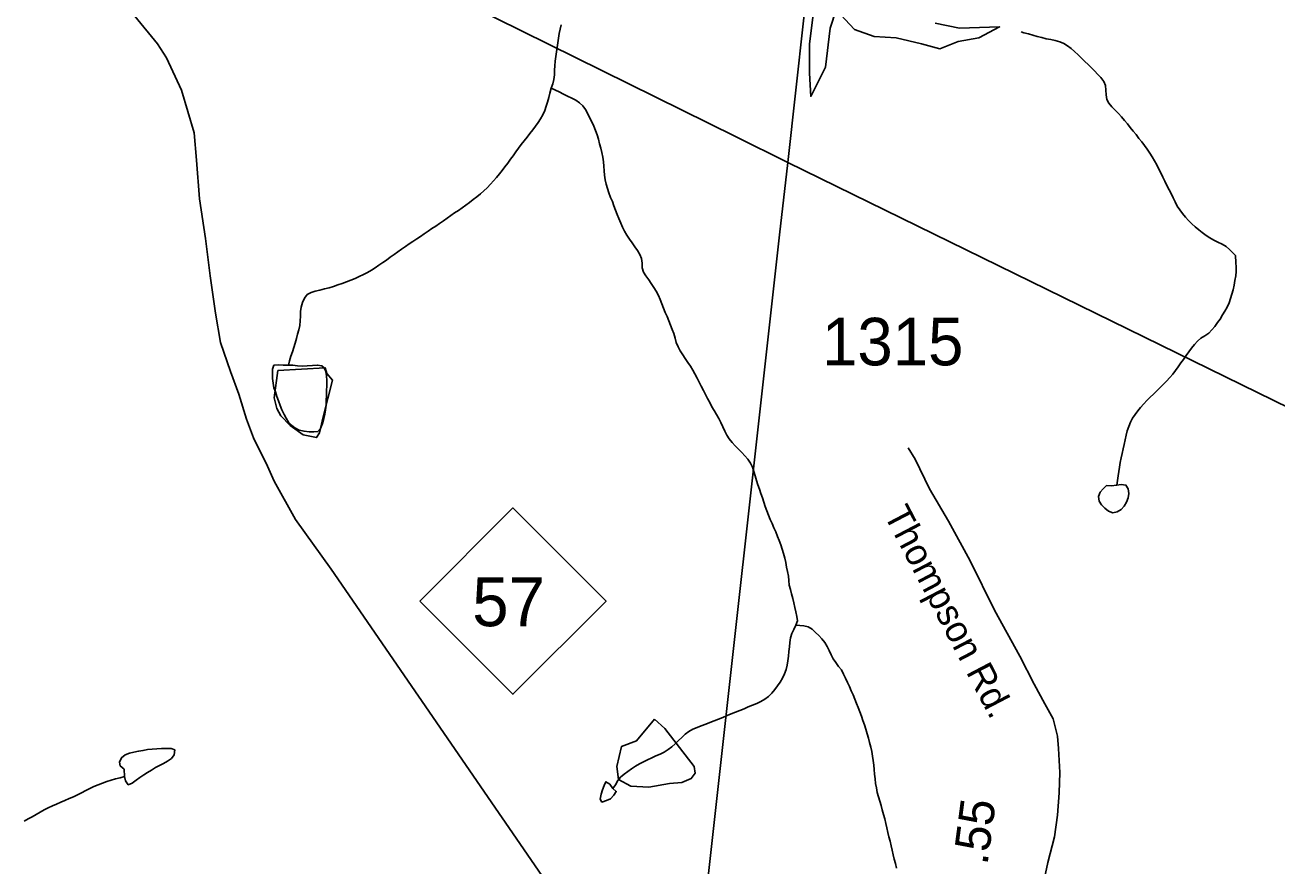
# Model space of a CAD drawing. Extents: x 1950930 to 2061844, y 904556 to 1017002.
# Drawn here: x 1977567 to 1982045, y 983269 to 986276 of the extents above; entities that cross this region are included whole.
import ezdxf

# ---------------------------------------------------------------- set-up
doc = ezdxf.new("R2010")
doc.units = 0
for name, color, linetype in [('Exist Hydrographic Lake Shore', 7, 'Continuous'), ('Exist Hydrographic Misc Water Feature', 7, 'Continuous'), ('Exist Road Primary NC Attributed', 7, 'Continuous'), ('Exist Road Primary NC Shield CELL', 7, 'Continuous'), ('Exist Road Primary NC Shield Number Label', 7, 'Continuous'), ('Exist Road Primary US Structure Standard Bridge CELL', 7, 'Continuous'), ('Exist Road Secondary Type 41 Attributed', 7, 'Continuous'), ('Exist Road Secondary Type 51 Label', 7, 'Continuous'), ('Exist Road Secondary Type 51 Number Label', 7, 'Continuous'), ('Exist Utilities Electrical Transmission Line', 7, 'Continuous')]:
    doc.layers.add(name, color=color, linetype=linetype)

msp = doc.modelspace()

# ---------------------------------------------------------------- linework, layer by layer
at = {"layer": 'Exist Hydrographic Lake Shore'}
msp.add_lwpolyline([(1980386, 986313.2), (1980372.9, 986208.5), (1980372.9, 986103.8), (1980377.3, 986021), (1980429.6, 986125.6), (1980447, 986265.2), (1980468.8, 986330.6), (1980534.2, 986260.8), (1980603.9, 986234.7), (1980682.3, 986230.3), (1980773.9, 986208.5), (1980839.2, 986191), (1980904.6, 986217.2), (1980978.7, 986230.3), (1981052.8, 986269.5), (1980909, 986265.2), (1980821.8, 986282.6)], dxfattribs=at)
at = {"layer": 'Exist Hydrographic Misc Water Feature'}
for points in [[(1979449.6, 986050.9), (1979455.3, 986066.2), (1979458.8, 986081.7), (1979460.4, 986098.1), (1979461.5, 986114.6), (1979462.5, 986130.9), (1979463.5, 986147.3), (1979465.4, 986163.8), (1979467.8, 986180.1), (1979469.9, 986196.5), (1979472.5, 986212.8), (1979475.2, 986229.2), (1979477.9, 986245.6), (1979480.9, 986261), (1979484.2, 986277.5)], [(1981130.4, 986251.9), (1981139.8, 986248.7), (1981155.6, 986244.3), (1981171.2, 986240), (1981187.2, 986235.5), (1981203.2, 986231.1), (1981219.4, 986227.5), (1981235.6, 986224.7), (1981252, 986221.1), (1981267.6, 986216.7), (1981282.5, 986210.5), (1981296.1, 986202.1), (1981309, 986191.9), (1981321.1, 986181.1), (1981333.2, 986169.3), (1981345.1, 986157.6), (1981357, 986145.8), (1981368.9, 986134.9), (1981380.8, 986123.3), (1981392.4, 986112.3), (1981403.7, 986099.8), (1981415.2, 986088.1), (1981425.3, 986074.7), (1981431, 986059.8), (1981432.4, 986043.4), (1981433.3, 986026.1), (1981436.1, 986010.5), (1981443.7, 985996.3), (1981454.4, 985983.8), (1981466.5, 985972.1), (1981478.2, 985960.3), (1981488.8, 985947.8), (1981499.5, 985935.3), (1981509.9, 985922.8), (1981520.2, 985910.3), (1981530.4, 985896.9), (1981540.5, 985884.4), (1981550.7, 985871), (1981561, 985858.5), (1981570.8, 985845.2), (1981580.5, 985831.9), (1981589.9, 985818.5), (1981598.7, 985804.4), (1981606.9, 985790.2), (1981614.7, 985776.2), (1981622.1, 985761.2), (1981629.1, 985747.2), (1981636.3, 985732.3), (1981643.6, 985717.4), (1981650.8, 985702.4), (1981658.6, 985687.5), (1981665.8, 985673.4), (1981673.2, 985658.5), (1981680.3, 985643.5), (1981688.3, 985628.7), (1981696.7, 985615.3), (1981706.4, 985602), (1981717, 985589.5), (1981728.3, 985577.8), (1981740.2, 985566), (1981752.5, 985555.1), (1981765, 985544.2), (1981777.7, 985534), (1981790.9, 985524), (1981804.6, 985515.5), (1981819, 985507), (1981833.7, 985500.1), (1981848.3, 985492.4), (1981862.6, 985483.9), (1981875.3, 985473.8), (1981896.3, 985452)], [(1978509.2, 985060.3), (1978513.7, 985075.7), (1978518.6, 985092), (1978523.6, 985107.5), (1978528.3, 985123), (1978533, 985138.6), (1978537.7, 985154.9), (1978542, 985170.4), (1978546.1, 985186.7), (1978550, 985202.2), (1978551.7, 985218.6), (1978552.1, 985235), (1978552.3, 985251.4), (1978554.5, 985267.8), (1978559.4, 985284.1), (1978566.4, 985299.5), (1978576.9, 985312.4), (1978590.4, 985319.4), (1978605.6, 985325), (1978621.6, 985328.7), (1978638.2, 985332.5), (1978654.6, 985336.2), (1978670.6, 985340.8), (1978686, 985347), (1978701.5, 985352.5), (1978717.1, 985357.9), (1978732.5, 985364.2), (1978747.7, 985370.4), (1978762.9, 985376.7), (1978777.4, 985383.7), (1978791.8, 985391.6), (1978805.9, 985399.5), (1978819.5, 985408.2), (1978833.2, 985417.8), (1978846.7, 985426.6), (1978860.5, 985436.1), (1978873.6, 985445.8), (1978887.1, 985455.3), (1978900.2, 985464.8), (1978914, 985474.5), (1978927.5, 985484), (1978940.8, 985493.5), (1978954.4, 985502.4), (1978968.1, 985511.9), (1978981.6, 985520.6), (1978995.4, 985530.2), (1979008.9, 985539), (1979022.7, 985548.5), (1979036.2, 985557.3), (1979049.7, 985566.8), (1979063.5, 985575.6), (1979077, 985585.1), (1979090.5, 985594.7), (1979103.9, 985604.3), (1979117.4, 985613), (1979130.7, 985622.6), (1979144, 985632.2), (1979157.2, 985641.7), (1979170.3, 985652), (1979183.2, 985662.5), (1979195.9, 985672.9), (1979208.2, 985683.3), (1979220.1, 985694.5), (1979231.6, 985706.7), (1979242.9, 985718.7), (1979253.5, 985730.8), (1979264, 985743.7), (1979273.8, 985756.6), (1979283.7, 985769.5), (1979293.5, 985782.5), (1979303.2, 985796.2), (1979312.8, 985809.1), (1979322.4, 985822.9), (1979332.3, 985835.9), (1979342.1, 985848.7), (1979352.4, 985862.4), (1979362.8, 985875.3), (1979372.9, 985888.4), (1979383.1, 985901.2), (1979393, 985914.1), (1979402.2, 985927.9), (1979411.2, 985940.9), (1979419.4, 985955.4), (1979426.2, 985970.1), (1979431.7, 985985.6), (1979436.5, 986001), (1979440.3, 986017.3), (1979444.4, 986032.9), (1979449.6, 986050.9)], [(1979685.4, 985598.7), (1979679.4, 985614.4), (1979673.5, 985629.3), (1979667.8, 985645.1), (1979661.6, 985659.9), (1979655.7, 985675.7), (1979650.3, 985691.4), (1979645.6, 985707.1), (1979642.1, 985722.7), (1979639.9, 985739.2), (1979638.2, 985754.9), (1979637, 985771.3), (1979635.8, 985787.7), (1979633.3, 985804.2), (1979630.2, 985820.6), (1979626.5, 985836.3), (1979622.4, 985852), (1979618.1, 985868.5), (1979613, 985884.2), (1979607.9, 985899), (1979601.5, 985914.8), (1979594.8, 985929.7), (1979587.2, 985943.7), (1979579.6, 985958.7), (1979571.6, 985973.7), (1979562.1, 985987), (1979550.5, 985997.9), (1979537.3, 986007.2), (1979522.6, 986014.9), (1979507.6, 986021.8), (1979492.6, 986029.4), (1979478.1, 986037.1), (1979449.6, 986050.9)], [(1980324.3, 984130.8), (1980330.5, 984145.4), (1980328, 984161.8), (1980324.5, 984177.5), (1980320.8, 984194), (1980316.9, 984209.7), (1980313.1, 984226.2), (1980308.9, 984241.9), (1980304.4, 984257.6), (1980300.7, 984273.2), (1980299.1, 984289.6), (1980297.7, 984306.1), (1980294.4, 984322.6), (1980291.1, 984338.3), (1980287.8, 984354.7), (1980284.1, 984370.4), (1980280, 984386.9), (1980275.1, 984402.6), (1980270, 984417.4), (1980264.2, 984433.1), (1980258.1, 984448), (1980251.9, 984463.8), (1980245.4, 984478.6), (1980238.8, 984493.6), (1980232.5, 984508.5), (1980226.3, 984524.2), (1980220.6, 984539), (1980214.8, 984554.7), (1980209.7, 984570.4), (1980204.6, 984586.2), (1980199.2, 984601), (1980194.1, 984616.7), (1980188.6, 984632.4), (1980183.7, 984648.1), (1980178.9, 984663.8), (1980174.2, 984680.3), (1980168.7, 984695.2), (1980161.5, 984710.1), (1980152.7, 984723.5), (1980142.2, 984736), (1980131, 984747.7), (1980119.1, 984759.5), (1980107.4, 984771.1), (1980096.1, 984783.6), (1980085.6, 984796.2), (1980076.8, 984809.5), (1980069.9, 984824.5), (1980063.3, 984839.3), (1980056.3, 984855.1), (1980048.5, 984869.2), (1980040.3, 984883.3), (1980032.1, 984897.5), (1980024.1, 984911.6), (1980016.1, 984926.5), (1980008.1, 984940.5), (1980000.8, 984955.5), (1979993.4, 984969.6), (1979986, 984984.5), (1979978.4, 984999.5), (1979970.8, 985013.6), (1979963.2, 985028.5), (1979955.4, 985042.5), (1979946.8, 985056.7), (1979937.6, 985070.1), (1979928.6, 985084.2), (1979919.6, 985097.5), (1979910.9, 985111.6), (1979903.2, 985125.8), (1979896.6, 985140.6), (1979891.9, 985156.3), (1979887.4, 985172.8), (1979881.8, 985187.7), (1979876.1, 985203.5), (1979869.7, 985218.4), (1979863.6, 985234), (1979857, 985248.9), (1979851.1, 985263.8), (1979845.1, 985279.6), (1979839.2, 985294.4), (1979832.6, 985309.3), (1979824.8, 985324.3), (1979816, 985337.6), (1979807, 985351.7), (1979798, 985365), (1979788.1, 985379.2), (1979779.5, 985392.6), (1979774.6, 985408.2), (1979774, 985424.6), (1979772.1, 985441), (1979765.6, 985455.9), (1979757.4, 985470.1), (1979748.3, 985483.4), (1979738.7, 985497.5), (1979729.1, 985510.9), (1979720.2, 985525), (1979711.8, 985539.2), (1979704.7, 985553.2), (1979697.7, 985568.2), (1979691.5, 985583.9), (1979685.4, 985598.7)], [(1981471.4, 984631.3), (1981473.9, 984647.6), (1981476.5, 984664), (1981479, 984680.4), (1981481.4, 984695.9), (1981484.3, 984712.3), (1981487.4, 984728.6), (1981490.9, 984744.2), (1981494.4, 984760.5), (1981498, 984776.8), (1981501.5, 984793.1), (1981505.2, 984809.5), (1981509.5, 984825.8), (1981514.7, 984841.3), (1981520.6, 984855.9), (1981528.2, 984870.5), (1981537, 984884.2), (1981546.8, 984896.4), (1981557.1, 984909.3), (1981568, 984921.3), (1981579, 984933.4), (1981590.7, 984945.5), (1981602.6, 984956.7), (1981614.5, 984968), (1981626.4, 984980.1), (1981638.1, 984991.4), (1981650, 985003.4), (1981661.1, 985015.5), (1981671.7, 985028.4), (1981682, 985041.3), (1981691.8, 985054.2), (1981701.3, 985068), (1981710.5, 985080.9), (1981719.9, 985094.6), (1981729.3, 985108.3), (1981739.2, 985121.4), (1981749.2, 985134.3), (1981759.9, 985146.3), (1981772.6, 985156.7), (1981787, 985165.5), (1981800.7, 985174.2), (1981812.2, 985186.3), (1981822.6, 985198.4), (1981832.5, 985212.1), (1981841.7, 985225), (1981850.3, 985239.7), (1981858.7, 985253.4), (1981866.7, 985268), (1981873.3, 985282.6), (1981878.8, 985298.9), (1981883.3, 985314.4), (1981887.6, 985330), (1981891.1, 985346.3), (1981894.4, 985362.6), (1981897.1, 985378.9), (1981898.7, 985394.5), (1981899.1, 985410.9), (1981898.1, 985427.3), (1981896.3, 985452)], [(1978509.2, 985060.3), (1978525.6, 985060), (1978541.8, 985057.9), (1978558.2, 985056), (1978576.5, 985057.3), (1978595.5, 985059.3), (1978613.6, 985060.6), (1978628.3, 985057.8), (1978637.8, 985050.2), (1978643.1, 985037.8), (1978645.8, 985022.1), (1978646.8, 985004.9), (1978646.6, 984986.9), (1978645.6, 984968), (1978645, 984950.8), (1978644.7, 984934.4), (1978643.9, 984917.1), (1978642.1, 984900.8), (1978639.6, 984884.4), (1978635.9, 984868.9), (1978631.2, 984851.8), (1978624.2, 984833.9), (1978614.2, 984823.4), (1978600.3, 984821.3), (1978583.2, 984821.6), (1978565.4, 984823.6), (1978547.3, 984828), (1978532, 984835.8), (1978519.9, 984845.1), (1978510.2, 984856.7), (1978501.6, 984870.1), (1978493.6, 984884.1), (1978486.4, 984899.9), (1978480.1, 984915.6), (1978473.9, 984932.2), (1978468.2, 984947.9), (1978462.7, 984964.4), (1978457.5, 984979.3), (1978454.3, 984995.8), (1978452.8, 985012.2), (1978452.2, 985028.6), (1978452, 985045.9), (1978457.3, 985059.6), (1978473.5, 985061), (1978490.8, 985060.6), (1978509.2, 985060.3)], [(1981471.4, 984631.3), (1981487.6, 984633.4), (1981504.2, 984631.4), (1981512.8, 984618.2), (1981515.1, 984601.7), (1981512.4, 984586.1), (1981506.2, 984570.7), (1981498.3, 984556), (1981487.6, 984544), (1981472.6, 984536), (1981457.2, 984531.5), (1981442.1, 984538.4), (1981428.7, 984548.5), (1981417.3, 984560.1), (1981408.4, 984574.3), (1981406.4, 984590.8), (1981412.5, 984605.5), (1981423.4, 984618.3), (1981435.1, 984629.6), (1981451.5, 984629.2), (1981471.4, 984631.3)], [(1979669.8, 983546.2), (1979678.6, 983560), (1979687, 983574.6), (1979697.3, 983587.5), (1979709.6, 983597.8), (1979722.7, 983607.4), (1979736.2, 983617), (1979750.2, 983625.7), (1979764.5, 983634.4), (1979778.7, 983642.3), (1979793.2, 983649.5), (1979808.6, 983656.5), (1979823.8, 983662.7), (1979839, 983669), (1979853.3, 983676.9), (1979866.9, 983685.7), (1979880, 983695.2), (1979892.1, 983706.5), (1979904, 983717.7), (1979916.3, 983729), (1979928.6, 983740.1), (1979941.5, 983749.8), (1979955.6, 983758.5), (1979970.6, 983764.7), (1979986, 983771), (1980001.6, 983776.4), (1980017, 983781.9), (1980032.1, 983788.1), (1980047.5, 983794.4), (1980062.5, 983800.6), (1980077.9, 983806.9), (1980092.8, 983813.1), (1980108, 983819.4), (1980123.4, 983825.6), (1980138.8, 983831.8), (1980153.9, 983838.1), (1980169.3, 983844.3), (1980184.5, 983850.6), (1980199, 983857.6), (1980213.2, 983865.6), (1980226.3, 983875.2), (1980238, 983887.3), (1980248.9, 983900.1), (1980258.5, 983913), (1980267.5, 983926.7), (1980275.9, 983941.4), (1980283.1, 983956.1), (1980289.1, 983971.4), (1980293, 983987), (1980295.6, 984003.3), (1980297.9, 984019.7), (1980299.5, 984036.1), (1980301, 984052.4), (1980303, 984068.8), (1980305.3, 984085.1), (1980309.2, 984100.7), (1980316.3, 984115.4), (1980324.3, 984130.8)], [(1980683.6, 983261.8), (1980679.9, 983278.3), (1980676, 983293.9), (1980672.3, 983309.6), (1980668.4, 983326), (1980664.7, 983341.7), (1980661, 983358.2), (1980657.1, 983373.9), (1980653.2, 983389.6), (1980649.3, 983406.1), (1980645.4, 983421.7), (1980641.7, 983437.4), (1980637.6, 983453.9), (1980633.3, 983469.6), (1980628.6, 983485.3), (1980623.9, 983500.9), (1980619.4, 983516.6), (1980615.3, 983532.3), (1980612, 983548.8), (1980609.1, 983564.5), (1980607.3, 983580.9), (1980605.9, 983597.3), (1980604.2, 983613.8), (1980602.8, 983630.2), (1980601.1, 983646.6), (1980598.5, 983662.3), (1980595.4, 983678.8), (1980591.7, 983694.5), (1980587.8, 983710.9), (1980583.7, 983726.6), (1980579.2, 983742.3), (1980574.5, 983758), (1980569.4, 983773.7), (1980564, 983789.4), (1980558.7, 983805.1), (1980552.8, 983820), (1980547, 983835.7), (1980540.9, 983850.6), (1980534.9, 983866.2), (1980528.8, 983881.1), (1980522.2, 983896.1), (1980515.6, 983910.9), (1980508.9, 983925.9), (1980501.9, 983940.8), (1980494.7, 983955.8), (1980487.1, 983970.6), (1980477.1, 983983.1), (1980466.8, 983996.6), (1980457.4, 984009.9), (1980450, 984023.9), (1980443.3, 984039.6), (1980436.1, 984054.6), (1980427.7, 984067.9), (1980417.4, 984081.2), (1980406.1, 984092.9), (1980394.5, 984104.6), (1980381.9, 984115.6), (1980368.2, 984124.1), (1980352.2, 984128.5), (1980324.3, 984130.8)], [(1977922.8, 983589.7), (1977927.1, 983574), (1977936.5, 983559.9), (1977950, 983565.4), (1977964.4, 983575.8), (1977978.3, 983585.3), (1977991.9, 983594.9), (1978005.6, 983603.7), (1978019.3, 983612.4), (1978033.5, 983621.1), (1978048.5, 983628.2), (1978063, 983635.3), (1978077.4, 983644), (1978090.9, 983653.6), (1978100.7, 983666.4), (1978103, 983684.5), (1978090.5, 983688.9), (1978073.5, 983690), (1978055.4, 983689.6), (1978038.8, 983688.3), (1978022.2, 983686.9), (1978006, 983685.6), (1977989.6, 983682.7), (1977973.6, 983679.8), (1977957, 983676.8), (1977940.6, 983673.1), (1977925.4, 983666.8), (1977912.9, 983656.4), (1977905.3, 983641), (1977908, 983626.9), (1977921.5, 983615.2), (1977922.8, 983589.7)], [(1977922.8, 983589.7), (1977907.2, 983585.1), (1977891.4, 983580.6), (1977875.6, 983576), (1977860, 983571.4), (1977844.4, 983565.9), (1977829.3, 983559.7), (1977814.1, 983553.4), (1977799.3, 983546.4), (1977784.6, 983539.3), (1977769.8, 983531.4), (1977755.2, 983524.3), (1977740.5, 983517.1), (1977725.5, 983510.2), (1977710.3, 983503.9), (1977695.4, 983497.7), (1977680.2, 983490.6), (1977665.2, 983484.3), (1977650.4, 983477.3), (1977635.9, 983470.1), (1977621.3, 983462.3), (1977607, 983453.5), (1977592.8, 983445.6), (1977578.5, 983437.7), (1977564.3, 983429.8)], [(1979669.8, 983546.2), (1979681.7, 983536.1), (1979673.5, 983522.3), (1979661.6, 983509.4), (1979646.6, 983503.1), (1979630.4, 983497.8), (1979624.7, 983508.5), (1979627.4, 983525.8), (1979632.5, 983541.2), (1979638.4, 983556.6), (1979644.6, 983570.5), (1979659.3, 983561.9), (1979669.8, 983546.2)]]:
    msp.add_lwpolyline(points, dxfattribs=at)
for points in [[(1978471.5, 985040.8), (1978640.3, 985050.9), (1978647, 985030.6), (1978667.3, 985007), (1978633.5, 984875.2), (1978620, 984817.8), (1978609.9, 984800.9), (1978562.7, 984811.1), (1978515.4, 984844.8), (1978481.7, 984878.6), (1978468.2, 984905.6), (1978458, 984942.8)], [(1979818.3, 983794.4), (1979754.2, 983716.7), (1979700.2, 983696.4), (1979683.3, 983625.5), (1979690, 983578.2), (1979733.9, 983554.5), (1979798.1, 983551.2), (1979872.3, 983564.7), (1979916.2, 983568), (1979950, 983581.6), (1979963.5, 983601.8), (1979960.1, 983625.5), (1979855.4, 983760.6)]]:
    msp.add_lwpolyline(points, close=True, dxfattribs=at)
at = {"layer": 'Exist Road Primary NC Attributed'}
msp.add_lwpolyline([(1979586.2, 982987.8), (1978661.9, 984330.2), (1978534.6, 984508.5), (1978457.9, 984645.2), (1978434.3, 984699), (1978384.4, 984800.2), (1978359.5, 984867.2), (1978331.9, 984956.5), (1978301.8, 985037.9), (1978266.5, 985140.6), (1978248.1, 985245.7), (1978229.7, 985379.7), (1978212.6, 985512.4), (1978191.8, 985655.2), (1978180.1, 985793.3), (1978172.5, 985891.3), (1978126.8, 986043.3), (1978073.2, 986159.4), (1978041.2, 986209.5), (1977959.7, 986307.8)], dxfattribs=at)
at = {"layer": 'Exist Road Primary NC Shield CELL'}
msp.add_lwpolyline([(1978979.4, 984216.4), (1979312.4, 984549.4), (1979645.4, 984216.4), (1979312.4, 983883.4)], close=True, dxfattribs=at)
at = {"layer": 'Exist Road Secondary Type 41 Attributed'}
msp.add_lwpolyline([(1981202.7, 983175.6), (1981224.9, 983281.6), (1981249.2, 983373.5), (1981259.4, 983451.3), (1981265.4, 983531.4), (1981267.7, 983603.4), (1981263.9, 983689.3), (1981260, 983733.4), (1981244.1, 983795.3), (1981214.2, 983849.4), (1981176.3, 983919.4), (1981124.5, 984019.5), (1981034.9, 984183.6), (1980947.3, 984359.9), (1980869.6, 984501.9), (1980801.8, 984618), (1980750.2, 984724.1), (1980726.2, 984764.2)], dxfattribs=at)
at = {"layer": 'Exist Utilities Electrical Transmission Line'}
for p, q in [((1980107.7, 985877.2), (1980294.8, 985784.7)), ((1980266, 985526.3), (1980294.8, 985784.7)), ((1979921.9, 982439.8), (1980266, 985526.3))]:
    msp.add_line(p, q, dxfattribs=at)
for points in [[(1980294.8, 985784.7), (1980549.5, 988081.8), (1978885.2, 992818.4), (1978896.7, 993199.6)], [(1977917.6, 986961.2), (1978107.1, 986866.8), (1980107.7, 985877.2)], [(1980294.8, 985784.7), (1983134, 984395.4), (1983887.7, 983888.8)]]:
    msp.add_lwpolyline(points, dxfattribs=at)

# ---------------------------------------------------------------- texts
at = {"layer": 'Exist Road Primary NC Shield Number Label'}
msp.add_text('57', height=175, dxfattribs=at).set_placement((1979166.6, 984126.7))
at = {"layer": 'Exist Road Primary US Structure Standard Bridge CELL'}
msp.add_text('.55', height=125, rotation=82.5206, dxfattribs=at).set_placement((1981009.1, 983269.9))
at = {"layer": 'Exist Road Secondary Type 51 Label'}
msp.add_text('Thompson Rd.', height=95, rotation=297.6035, dxfattribs=at).set_placement((1980636.8, 984527))
at = {"layer": 'Exist Road Secondary Type 51 Number Label'}
msp.add_text('1315', height=170, dxfattribs=at).set_placement((1980417.6, 985059.4))

doc.saveas('drawing.dxf')
